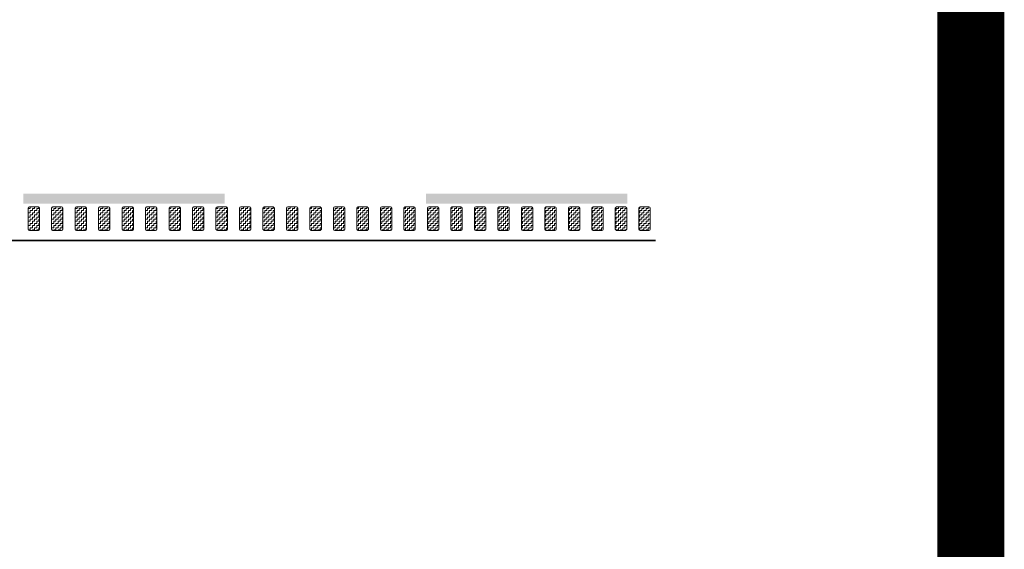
# Model space of a CAD drawing. Header units: metres. Extents: x -699 to 2316, y -1199 to 781.
# Tile 549 of 593: x 1206 to 1220, y -267 to -259. Entities that reach past the tile are written whole.
import ezdxf

# ---------------------------------------------------------------- set-up
doc = ezdxf.new("R2010")
doc.units = ezdxf.units.M
doc.linetypes.add('VW-3-3_STREEP', pattern=[6, 3, -3])
for name, color, linetype, lineweight in [('N-WA-VW-MARKERING_DYNAMISCH-G', 7, 'Continuous', 35), ('N-WE-VH-KANTVERHARDING-G', 210, 'Continuous', 35), ('N-WE-VW-MARKERING_LANGS_STREEP_33-G', 7, 'VW-3-3_STREEP', 13)]:
    doc.layers.add(name, color=color, linetype=linetype, lineweight=lineweight)
doc.layers.add('X-XX-AL-TEKENBLAD_VIEWPORT-G', color=7, linetype='Continuous', lineweight=18, plot=False)
pattern_1 = [(180, (362.03036, 0), (-0.03175, -0.03175), [0.03175, -0.03175]), (270, (361.99861, 0), (0.03175, -0.03175), [0.03175, -0.03175])]

msp = doc.modelspace()

# ---------------------------------------------------------------- hatches: boundary and pattern name
at = {"layer": 'N-WA-VW-MARKERING_DYNAMISCH-G', "lineweight": 9}
h = msp.add_hatch(dxfattribs=at)
h.set_pattern_fill('ZIGZAG', color=8, scale=0.01, angle=180, style=0)
h.set_pattern_definition(pattern_1)
edge = h.paths.add_edge_path()
edge.add_line((1205.9321, -261.5327), (1206.0621, -261.5327))
edge.add_arc((1206.0621, -261.5527), 0.02, 0, 90, ccw=False)
edge.add_line((1206.0821, -261.5527), (1206.0821, -261.8627))
edge.add_arc((1206.0621, -261.8627), 0.02, 270, 360, ccw=False)
edge.add_line((1206.0621, -261.8827), (1205.9321, -261.8827))
edge.add_arc((1205.9321, -261.8627), 0.02, 180, 270, ccw=False)
edge.add_line((1205.9121, -261.8627), (1205.9121, -261.5527))
edge.add_arc((1205.9321, -261.5527), 0.02, 90, 180, ccw=False)
h = msp.add_hatch(dxfattribs=at)
h.set_pattern_fill('ZIGZAG', color=8, scale=0.01, angle=180, style=0)
h.set_pattern_definition(pattern_1)
edge = h.paths.add_edge_path()
edge.add_line((1206.2821, -261.5327), (1206.4121, -261.5327))
edge.add_arc((1206.4121, -261.5527), 0.02, 0, 90, ccw=False)
edge.add_line((1206.4321, -261.5527), (1206.4321, -261.8627))
edge.add_arc((1206.4121, -261.8627), 0.02, 270, 360, ccw=False)
edge.add_line((1206.4121, -261.8827), (1206.2821, -261.8827))
edge.add_arc((1206.2821, -261.8627), 0.02, 180, 270, ccw=False)
edge.add_line((1206.2621, -261.8627), (1206.2621, -261.5527))
edge.add_arc((1206.2821, -261.5527), 0.02, 90, 180, ccw=False)
h = msp.add_hatch(dxfattribs=at)
h.set_pattern_fill('ZIGZAG', color=8, scale=0.01, angle=180, style=0)
h.set_pattern_definition(pattern_1)
edge = h.paths.add_edge_path()
edge.add_line((1206.6321, -261.5327), (1206.7621, -261.5327))
edge.add_arc((1206.7621, -261.5527), 0.02, 0, 90, ccw=False)
edge.add_line((1206.7821, -261.5527), (1206.7821, -261.8627))
edge.add_arc((1206.7621, -261.8627), 0.02, 270, 360, ccw=False)
edge.add_line((1206.7621, -261.8827), (1206.6321, -261.8827))
edge.add_arc((1206.6321, -261.8627), 0.02, 180, 270, ccw=False)
edge.add_line((1206.6121, -261.8627), (1206.6121, -261.5527))
edge.add_arc((1206.6321, -261.5527), 0.02, 90, 180, ccw=False)
h = msp.add_hatch(dxfattribs=at)
h.set_pattern_fill('ZIGZAG', color=8, scale=0.01, angle=180, style=0)
h.set_pattern_definition(pattern_1)
edge = h.paths.add_edge_path()
edge.add_line((1206.9821, -261.5327), (1207.1121, -261.5327))
edge.add_arc((1207.1121, -261.5527), 0.02, 0, 90, ccw=False)
edge.add_line((1207.1321, -261.5527), (1207.1321, -261.8627))
edge.add_arc((1207.1121, -261.8627), 0.02, 270, 360, ccw=False)
edge.add_line((1207.1121, -261.8827), (1206.9821, -261.8827))
edge.add_arc((1206.9821, -261.8627), 0.02, 180, 270, ccw=False)
edge.add_line((1206.9621, -261.8627), (1206.9621, -261.5527))
edge.add_arc((1206.9821, -261.5527), 0.02, 90, 180, ccw=False)
h = msp.add_hatch(dxfattribs=at)
h.set_pattern_fill('ZIGZAG', color=8, scale=0.01, angle=180, style=0)
h.set_pattern_definition(pattern_1)
edge = h.paths.add_edge_path()
edge.add_line((1207.3321, -261.5327), (1207.4621, -261.5327))
edge.add_arc((1207.4621, -261.5527), 0.02, 0, 90, ccw=False)
edge.add_line((1207.4821, -261.5527), (1207.4821, -261.8627))
edge.add_arc((1207.4621, -261.8627), 0.02, 270, 360, ccw=False)
edge.add_line((1207.4621, -261.8827), (1207.3321, -261.8827))
edge.add_arc((1207.3321, -261.8627), 0.02, 180, 270, ccw=False)
edge.add_line((1207.3121, -261.8627), (1207.3121, -261.5527))
edge.add_arc((1207.3321, -261.5527), 0.02, 90, 180, ccw=False)
h = msp.add_hatch(dxfattribs=at)
h.set_pattern_fill('ZIGZAG', color=8, scale=0.01, angle=180, style=0)
h.set_pattern_definition(pattern_1)
edge = h.paths.add_edge_path()
edge.add_line((1207.6821, -261.5327), (1207.8121, -261.5327))
edge.add_arc((1207.8121, -261.5527), 0.02, 0, 90, ccw=False)
edge.add_line((1207.8321, -261.5527), (1207.8321, -261.8627))
edge.add_arc((1207.8121, -261.8627), 0.02, 270, 360, ccw=False)
edge.add_line((1207.8121, -261.8827), (1207.6821, -261.8827))
edge.add_arc((1207.6821, -261.8627), 0.02, 180, 270, ccw=False)
edge.add_line((1207.6621, -261.8627), (1207.6621, -261.5527))
edge.add_arc((1207.6821, -261.5527), 0.02, 90, 180, ccw=False)
h = msp.add_hatch(dxfattribs=at)
h.set_pattern_fill('ZIGZAG', color=8, scale=0.01, angle=180, style=0)
h.set_pattern_definition(pattern_1)
edge = h.paths.add_edge_path()
edge.add_line((1208.0321, -261.5327), (1208.1621, -261.5327))
edge.add_arc((1208.1621, -261.5527), 0.02, 0, 90, ccw=False)
edge.add_line((1208.1821, -261.5527), (1208.1821, -261.8627))
edge.add_arc((1208.1621, -261.8627), 0.02, 270, 360, ccw=False)
edge.add_line((1208.1621, -261.8827), (1208.0321, -261.8827))
edge.add_arc((1208.0321, -261.8627), 0.02, 180, 270, ccw=False)
edge.add_line((1208.0121, -261.8627), (1208.0121, -261.5527))
edge.add_arc((1208.0321, -261.5527), 0.02, 90, 180, ccw=False)
h = msp.add_hatch(dxfattribs=at)
h.set_pattern_fill('ZIGZAG', color=8, scale=0.01, angle=180, style=0)
h.set_pattern_definition(pattern_1)
edge = h.paths.add_edge_path()
edge.add_line((1208.3821, -261.5327), (1208.5121, -261.5327))
edge.add_arc((1208.5121, -261.5527), 0.02, 0, 90, ccw=False)
edge.add_line((1208.5321, -261.5527), (1208.5321, -261.8627))
edge.add_arc((1208.5121, -261.8627), 0.02, 270, 360, ccw=False)
edge.add_line((1208.5121, -261.8827), (1208.3821, -261.8827))
edge.add_arc((1208.3821, -261.8627), 0.02, 180, 270, ccw=False)
edge.add_line((1208.3621, -261.8627), (1208.3621, -261.5527))
edge.add_arc((1208.3821, -261.5527), 0.02, 90, 180, ccw=False)
h = msp.add_hatch(dxfattribs=at)
h.set_pattern_fill('ZIGZAG', color=8, scale=0.01, angle=180, style=0)
h.set_pattern_definition(pattern_1)
edge = h.paths.add_edge_path()
edge.add_line((1208.7321, -261.5327), (1208.8621, -261.5327))
edge.add_arc((1208.8621, -261.5527), 0.02, 0, 90, ccw=False)
edge.add_line((1208.8821, -261.5527), (1208.8821, -261.8627))
edge.add_arc((1208.8621, -261.8627), 0.02, 270, 360, ccw=False)
edge.add_line((1208.8621, -261.8827), (1208.7321, -261.8827))
edge.add_arc((1208.7321, -261.8627), 0.02, 180, 270, ccw=False)
edge.add_line((1208.7121, -261.8627), (1208.7121, -261.5527))
edge.add_arc((1208.7321, -261.5527), 0.02, 90, 180, ccw=False)
h = msp.add_hatch(dxfattribs=at)
h.set_pattern_fill('ZIGZAG', color=8, scale=0.01, angle=180, style=0)
h.set_pattern_definition(pattern_1)
edge = h.paths.add_edge_path()
edge.add_line((1209.0821, -261.5327), (1209.2121, -261.5327))
edge.add_arc((1209.2121, -261.5527), 0.02, 0, 90, ccw=False)
edge.add_line((1209.2321, -261.5527), (1209.2321, -261.8627))
edge.add_arc((1209.2121, -261.8627), 0.02, 270, 360, ccw=False)
edge.add_line((1209.2121, -261.8827), (1209.0821, -261.8827))
edge.add_arc((1209.0821, -261.8627), 0.02, 180, 270, ccw=False)
edge.add_line((1209.0621, -261.8627), (1209.0621, -261.5527))
edge.add_arc((1209.0821, -261.5527), 0.02, 90, 180, ccw=False)
h = msp.add_hatch(dxfattribs=at)
h.set_pattern_fill('ZIGZAG', color=8, scale=0.01, angle=180, style=0)
h.set_pattern_definition(pattern_1)
edge = h.paths.add_edge_path()
edge.add_line((1209.4321, -261.5327), (1209.5621, -261.5327))
edge.add_arc((1209.5621, -261.5527), 0.02, 0, 90, ccw=False)
edge.add_line((1209.5821, -261.5527), (1209.5821, -261.8627))
edge.add_arc((1209.5621, -261.8627), 0.02, 270, 360, ccw=False)
edge.add_line((1209.5621, -261.8827), (1209.4321, -261.8827))
edge.add_arc((1209.4321, -261.8627), 0.02, 180, 270, ccw=False)
edge.add_line((1209.4121, -261.8627), (1209.4121, -261.5527))
edge.add_arc((1209.4321, -261.5527), 0.02, 90, 180, ccw=False)
h = msp.add_hatch(dxfattribs=at)
h.set_pattern_fill('ZIGZAG', color=8, scale=0.01, angle=180, style=0)
h.set_pattern_definition(pattern_1)
edge = h.paths.add_edge_path()
edge.add_line((1209.7821, -261.5327), (1209.9121, -261.5327))
edge.add_arc((1209.9121, -261.5527), 0.02, 0, 90, ccw=False)
edge.add_line((1209.9321, -261.5527), (1209.9321, -261.8627))
edge.add_arc((1209.9121, -261.8627), 0.02, 270, 360, ccw=False)
edge.add_line((1209.9121, -261.8827), (1209.7821, -261.8827))
edge.add_arc((1209.7821, -261.8627), 0.02, 180, 270, ccw=False)
edge.add_line((1209.7621, -261.8627), (1209.7621, -261.5527))
edge.add_arc((1209.7821, -261.5527), 0.02, 90, 180, ccw=False)
h = msp.add_hatch(dxfattribs=at)
h.set_pattern_fill('ZIGZAG', color=8, scale=0.01, angle=180, style=0)
h.set_pattern_definition(pattern_1)
edge = h.paths.add_edge_path()
edge.add_line((1210.1321, -261.5327), (1210.2621, -261.5327))
edge.add_arc((1210.2621, -261.5527), 0.02, 0, 90, ccw=False)
edge.add_line((1210.2821, -261.5527), (1210.2821, -261.8627))
edge.add_arc((1210.2621, -261.8627), 0.02, 270, 360, ccw=False)
edge.add_line((1210.2621, -261.8827), (1210.1321, -261.8827))
edge.add_arc((1210.1321, -261.8627), 0.02, 180, 270, ccw=False)
edge.add_line((1210.1121, -261.8627), (1210.1121, -261.5527))
edge.add_arc((1210.1321, -261.5527), 0.02, 90, 180, ccw=False)
h = msp.add_hatch(dxfattribs=at)
h.set_pattern_fill('ZIGZAG', color=8, scale=0.01, angle=180, style=0)
h.set_pattern_definition(pattern_1)
edge = h.paths.add_edge_path()
edge.add_line((1210.4821, -261.5327), (1210.6121, -261.5327))
edge.add_arc((1210.6121, -261.5527), 0.02, 0, 90, ccw=False)
edge.add_line((1210.6321, -261.5527), (1210.6321, -261.8627))
edge.add_arc((1210.6121, -261.8627), 0.02, 270, 360, ccw=False)
edge.add_line((1210.6121, -261.8827), (1210.4821, -261.8827))
edge.add_arc((1210.4821, -261.8627), 0.02, 180, 270, ccw=False)
edge.add_line((1210.4621, -261.8627), (1210.4621, -261.5527))
edge.add_arc((1210.4821, -261.5527), 0.02, 90, 180, ccw=False)
h = msp.add_hatch(dxfattribs=at)
h.set_pattern_fill('ZIGZAG', color=8, scale=0.01, angle=180, style=0)
h.set_pattern_definition(pattern_1)
edge = h.paths.add_edge_path()
edge.add_line((1210.8321, -261.5327), (1210.9621, -261.5327))
edge.add_arc((1210.9621, -261.5527), 0.02, 0, 90, ccw=False)
edge.add_line((1210.9821, -261.5527), (1210.9821, -261.8627))
edge.add_arc((1210.9621, -261.8627), 0.02, 270, 360, ccw=False)
edge.add_line((1210.9621, -261.8827), (1210.8321, -261.8827))
edge.add_arc((1210.8321, -261.8627), 0.02, 180, 270, ccw=False)
edge.add_line((1210.8121, -261.8627), (1210.8121, -261.5527))
edge.add_arc((1210.8321, -261.5527), 0.02, 90, 180, ccw=False)
h = msp.add_hatch(dxfattribs=at)
h.set_pattern_fill('ZIGZAG', color=8, scale=0.01, angle=180, style=0)
h.set_pattern_definition(pattern_1)
edge = h.paths.add_edge_path()
edge.add_line((1211.1821, -261.5327), (1211.3121, -261.5327))
edge.add_arc((1211.3121, -261.5527), 0.02, 0, 90, ccw=False)
edge.add_line((1211.3321, -261.5527), (1211.3321, -261.8627))
edge.add_arc((1211.3121, -261.8627), 0.02, 270, 360, ccw=False)
edge.add_line((1211.3121, -261.8827), (1211.1821, -261.8827))
edge.add_arc((1211.1821, -261.8627), 0.02, 180, 270, ccw=False)
edge.add_line((1211.1621, -261.8627), (1211.1621, -261.5527))
edge.add_arc((1211.1821, -261.5527), 0.02, 90, 180, ccw=False)
h = msp.add_hatch(dxfattribs=at)
h.set_pattern_fill('ZIGZAG', color=8, scale=0.01, angle=180, style=0)
h.set_pattern_definition(pattern_1)
edge = h.paths.add_edge_path()
edge.add_line((1211.5321, -261.5327), (1211.6621, -261.5327))
edge.add_arc((1211.6621, -261.5527), 0.02, 0, 90, ccw=False)
edge.add_line((1211.6821, -261.5527), (1211.6821, -261.8627))
edge.add_arc((1211.6621, -261.8627), 0.02, 270, 360, ccw=False)
edge.add_line((1211.6621, -261.8827), (1211.5321, -261.8827))
edge.add_arc((1211.5321, -261.8627), 0.02, 180, 270, ccw=False)
edge.add_line((1211.5121, -261.8627), (1211.5121, -261.5527))
edge.add_arc((1211.5321, -261.5527), 0.02, 90, 180, ccw=False)
h = msp.add_hatch(dxfattribs=at)
h.set_pattern_fill('ZIGZAG', color=8, scale=0.01, angle=180, style=0)
h.set_pattern_definition(pattern_1)
edge = h.paths.add_edge_path()
edge.add_line((1211.8821, -261.5327), (1212.0121, -261.5327))
edge.add_arc((1212.0121, -261.5527), 0.02, 0, 90, ccw=False)
edge.add_line((1212.0321, -261.5527), (1212.0321, -261.8627))
edge.add_arc((1212.0121, -261.8627), 0.02, 270, 360, ccw=False)
edge.add_line((1212.0121, -261.8827), (1211.8821, -261.8827))
edge.add_arc((1211.8821, -261.8627), 0.02, 180, 270, ccw=False)
edge.add_line((1211.8621, -261.8627), (1211.8621, -261.5527))
edge.add_arc((1211.8821, -261.5527), 0.02, 90, 180, ccw=False)
h = msp.add_hatch(dxfattribs=at)
h.set_pattern_fill('ZIGZAG', color=8, scale=0.01, angle=180, style=0)
h.set_pattern_definition(pattern_1)
edge = h.paths.add_edge_path()
edge.add_line((1212.2321, -261.5327), (1212.3621, -261.5327))
edge.add_arc((1212.3621, -261.5527), 0.02, 0, 90, ccw=False)
edge.add_line((1212.3821, -261.5527), (1212.3821, -261.8627))
edge.add_arc((1212.3621, -261.8627), 0.02, 270, 360, ccw=False)
edge.add_line((1212.3621, -261.8827), (1212.2321, -261.8827))
edge.add_arc((1212.2321, -261.8627), 0.02, 180, 270, ccw=False)
edge.add_line((1212.2121, -261.8627), (1212.2121, -261.5527))
edge.add_arc((1212.2321, -261.5527), 0.02, 90, 180, ccw=False)
h = msp.add_hatch(dxfattribs=at)
h.set_pattern_fill('ZIGZAG', color=8, scale=0.01, angle=180, style=0)
h.set_pattern_definition(pattern_1)
edge = h.paths.add_edge_path()
edge.add_line((1212.5821, -261.5327), (1212.7121, -261.5327))
edge.add_arc((1212.7121, -261.5527), 0.02, 0, 90, ccw=False)
edge.add_line((1212.7321, -261.5527), (1212.7321, -261.8627))
edge.add_arc((1212.7121, -261.8627), 0.02, 270, 360, ccw=False)
edge.add_line((1212.7121, -261.8827), (1212.5821, -261.8827))
edge.add_arc((1212.5821, -261.8627), 0.02, 180, 270, ccw=False)
edge.add_line((1212.5621, -261.8627), (1212.5621, -261.5527))
edge.add_arc((1212.5821, -261.5527), 0.02, 90, 180, ccw=False)
h = msp.add_hatch(dxfattribs=at)
h.set_pattern_fill('ZIGZAG', color=8, scale=0.01, angle=180, style=0)
h.set_pattern_definition(pattern_1)
edge = h.paths.add_edge_path()
edge.add_line((1212.9321, -261.5327), (1213.0621, -261.5327))
edge.add_arc((1213.0621, -261.5527), 0.02, 0, 90, ccw=False)
edge.add_line((1213.0821, -261.5527), (1213.0821, -261.8627))
edge.add_arc((1213.0621, -261.8627), 0.02, 270, 360, ccw=False)
edge.add_line((1213.0621, -261.8827), (1212.9321, -261.8827))
edge.add_arc((1212.9321, -261.8627), 0.02, 180, 270, ccw=False)
edge.add_line((1212.9121, -261.8627), (1212.9121, -261.5527))
edge.add_arc((1212.9321, -261.5527), 0.02, 90, 180, ccw=False)
h = msp.add_hatch(dxfattribs=at)
h.set_pattern_fill('ZIGZAG', color=8, scale=0.01, angle=180, style=0)
h.set_pattern_definition(pattern_1)
edge = h.paths.add_edge_path()
edge.add_line((1213.2821, -261.5327), (1213.4121, -261.5327))
edge.add_arc((1213.4121, -261.5527), 0.02, 0, 90, ccw=False)
edge.add_line((1213.4321, -261.5527), (1213.4321, -261.8627))
edge.add_arc((1213.4121, -261.8627), 0.02, 270, 360, ccw=False)
edge.add_line((1213.4121, -261.8827), (1213.2821, -261.8827))
edge.add_arc((1213.2821, -261.8627), 0.02, 180, 270, ccw=False)
edge.add_line((1213.2621, -261.8627), (1213.2621, -261.5527))
edge.add_arc((1213.2821, -261.5527), 0.02, 90, 180, ccw=False)
h = msp.add_hatch(dxfattribs=at)
h.set_pattern_fill('ZIGZAG', color=8, scale=0.01, angle=180, style=0)
h.set_pattern_definition(pattern_1)
edge = h.paths.add_edge_path()
edge.add_line((1213.6321, -261.5327), (1213.7621, -261.5327))
edge.add_arc((1213.7621, -261.5527), 0.02, 0, 90, ccw=False)
edge.add_line((1213.7821, -261.5527), (1213.7821, -261.8627))
edge.add_arc((1213.7621, -261.8627), 0.02, 270, 360, ccw=False)
edge.add_line((1213.7621, -261.8827), (1213.6321, -261.8827))
edge.add_arc((1213.6321, -261.8627), 0.02, 180, 270, ccw=False)
edge.add_line((1213.6121, -261.8627), (1213.6121, -261.5527))
edge.add_arc((1213.6321, -261.5527), 0.02, 90, 180, ccw=False)
h = msp.add_hatch(dxfattribs=at)
h.set_pattern_fill('ZIGZAG', color=8, scale=0.01, angle=180, style=0)
h.set_pattern_definition(pattern_1)
edge = h.paths.add_edge_path()
edge.add_line((1213.9821, -261.5327), (1214.1121, -261.5327))
edge.add_arc((1214.1121, -261.5527), 0.02, 0, 90, ccw=False)
edge.add_line((1214.1321, -261.5527), (1214.1321, -261.8627))
edge.add_arc((1214.1121, -261.8627), 0.02, 270, 360, ccw=False)
edge.add_line((1214.1121, -261.8827), (1213.9821, -261.8827))
edge.add_arc((1213.9821, -261.8627), 0.02, 180, 270, ccw=False)
edge.add_line((1213.9621, -261.8627), (1213.9621, -261.5527))
edge.add_arc((1213.9821, -261.5527), 0.02, 90, 180, ccw=False)
h = msp.add_hatch(dxfattribs=at)
h.set_pattern_fill('ZIGZAG', color=8, scale=0.01, angle=180, style=0)
h.set_pattern_definition(pattern_1)
edge = h.paths.add_edge_path()
edge.add_line((1214.3321, -261.5327), (1214.4621, -261.5327))
edge.add_arc((1214.4621, -261.5527), 0.02, 0, 90, ccw=False)
edge.add_line((1214.4821, -261.5527), (1214.4821, -261.8627))
edge.add_arc((1214.4621, -261.8627), 0.02, 270, 360, ccw=False)
edge.add_line((1214.4621, -261.8827), (1214.3321, -261.8827))
edge.add_arc((1214.3321, -261.8627), 0.02, 180, 270, ccw=False)
edge.add_line((1214.3121, -261.8627), (1214.3121, -261.5527))
edge.add_arc((1214.3321, -261.5527), 0.02, 90, 180, ccw=False)
h = msp.add_hatch(dxfattribs=at)
h.set_pattern_fill('ZIGZAG', color=8, scale=0.01, angle=180, style=0)
h.set_pattern_definition(pattern_1)
edge = h.paths.add_edge_path()
edge.add_line((1214.6821, -261.5327), (1214.8121, -261.5327))
edge.add_arc((1214.8121, -261.5527), 0.02, 0, 90, ccw=False)
edge.add_line((1214.8321, -261.5527), (1214.8321, -261.8627))
edge.add_arc((1214.8121, -261.8627), 0.02, 270, 360, ccw=False)
edge.add_line((1214.8121, -261.8827), (1214.6821, -261.8827))
edge.add_arc((1214.6821, -261.8627), 0.02, 180, 270, ccw=False)
edge.add_line((1214.6621, -261.8627), (1214.6621, -261.5527))
edge.add_arc((1214.6821, -261.5527), 0.02, 90, 180, ccw=False)
h = msp.add_hatch(dxfattribs=at)
h.set_pattern_fill('ZIGZAG', color=8, scale=0.01, angle=180, style=0)
h.set_pattern_definition(pattern_1)
edge = h.paths.add_edge_path()
edge.add_line((1215.0321, -261.5327), (1215.1621, -261.5327))
edge.add_arc((1215.1621, -261.5527), 0.02, 0, 90, ccw=False)
edge.add_line((1215.1821, -261.5527), (1215.1821, -261.8627))
edge.add_arc((1215.1621, -261.8627), 0.02, 270, 360, ccw=False)
edge.add_line((1215.1621, -261.8827), (1215.0321, -261.8827))
edge.add_arc((1215.0321, -261.8627), 0.02, 180, 270, ccw=False)
edge.add_line((1215.0121, -261.8627), (1215.0121, -261.5527))
edge.add_arc((1215.0321, -261.5527), 0.02, 90, 180, ccw=False)

# ---------------------------------------------------------------- linework, layer by layer
at = {"layer": 'N-WA-VW-MARKERING_DYNAMISCH-G', "color": 8, "lineweight": 9}
for points in [[(1205.9321, -261.5327), (1206.0621, -261.5327, -0.4142136), (1206.0821, -261.5527), (1206.0821, -261.8627, -0.4142136), (1206.0621, -261.8827), (1205.9321, -261.8827, -0.4142136), (1205.9121, -261.8627), (1205.9121, -261.5527, -0.4142136)], [(1206.2821, -261.5327), (1206.4121, -261.5327, -0.4142136), (1206.4321, -261.5527), (1206.4321, -261.8627, -0.4142136), (1206.4121, -261.8827), (1206.2821, -261.8827, -0.4142136), (1206.2621, -261.8627), (1206.2621, -261.5527, -0.4142136)], [(1206.6321, -261.5327), (1206.7621, -261.5327, -0.4142136), (1206.7821, -261.5527), (1206.7821, -261.8627, -0.4142136), (1206.7621, -261.8827), (1206.6321, -261.8827, -0.4142136), (1206.6121, -261.8627), (1206.6121, -261.5527, -0.4142136)], [(1206.9821, -261.5327), (1207.1121, -261.5327, -0.4142136), (1207.1321, -261.5527), (1207.1321, -261.8627, -0.4142136), (1207.1121, -261.8827), (1206.9821, -261.8827, -0.4142136), (1206.9621, -261.8627), (1206.9621, -261.5527, -0.4142136)], [(1207.3321, -261.5327), (1207.4621, -261.5327, -0.4142136), (1207.4821, -261.5527), (1207.4821, -261.8627, -0.4142136), (1207.4621, -261.8827), (1207.3321, -261.8827, -0.4142136), (1207.3121, -261.8627), (1207.3121, -261.5527, -0.4142136)], [(1207.6821, -261.5327), (1207.8121, -261.5327, -0.4142136), (1207.8321, -261.5527), (1207.8321, -261.8627, -0.4142136), (1207.8121, -261.8827), (1207.6821, -261.8827, -0.4142136), (1207.6621, -261.8627), (1207.6621, -261.5527, -0.4142136)], [(1208.0321, -261.5327), (1208.1621, -261.5327, -0.4142136), (1208.1821, -261.5527), (1208.1821, -261.8627, -0.4142136), (1208.1621, -261.8827), (1208.0321, -261.8827, -0.4142136), (1208.0121, -261.8627), (1208.0121, -261.5527, -0.4142136)], [(1208.3821, -261.5327), (1208.5121, -261.5327, -0.4142136), (1208.5321, -261.5527), (1208.5321, -261.8627, -0.4142136), (1208.5121, -261.8827), (1208.3821, -261.8827, -0.4142136), (1208.3621, -261.8627), (1208.3621, -261.5527, -0.4142136)], [(1208.7321, -261.5327), (1208.8621, -261.5327, -0.4142136), (1208.8821, -261.5527), (1208.8821, -261.8627, -0.4142136), (1208.8621, -261.8827), (1208.7321, -261.8827, -0.4142136), (1208.7121, -261.8627), (1208.7121, -261.5527, -0.4142136)], [(1209.0821, -261.5327), (1209.2121, -261.5327, -0.4142136), (1209.2321, -261.5527), (1209.2321, -261.8627, -0.4142136), (1209.2121, -261.8827), (1209.0821, -261.8827, -0.4142136), (1209.0621, -261.8627), (1209.0621, -261.5527, -0.4142136)], [(1209.4321, -261.5327), (1209.5621, -261.5327, -0.4142136), (1209.5821, -261.5527), (1209.5821, -261.8627, -0.4142136), (1209.5621, -261.8827), (1209.4321, -261.8827, -0.4142136), (1209.4121, -261.8627), (1209.4121, -261.5527, -0.4142136)], [(1209.7821, -261.5327), (1209.9121, -261.5327, -0.4142136), (1209.9321, -261.5527), (1209.9321, -261.8627, -0.4142136), (1209.9121, -261.8827), (1209.7821, -261.8827, -0.4142136), (1209.7621, -261.8627), (1209.7621, -261.5527, -0.4142136)], [(1210.1321, -261.5327), (1210.2621, -261.5327, -0.4142136), (1210.2821, -261.5527), (1210.2821, -261.8627, -0.4142136), (1210.2621, -261.8827), (1210.1321, -261.8827, -0.4142136), (1210.1121, -261.8627), (1210.1121, -261.5527, -0.4142136)], [(1210.4821, -261.5327), (1210.6121, -261.5327, -0.4142136), (1210.6321, -261.5527), (1210.6321, -261.8627, -0.4142136), (1210.6121, -261.8827), (1210.4821, -261.8827, -0.4142136), (1210.4621, -261.8627), (1210.4621, -261.5527, -0.4142136)], [(1210.8321, -261.5327), (1210.9621, -261.5327, -0.4142136), (1210.9821, -261.5527), (1210.9821, -261.8627, -0.4142136), (1210.9621, -261.8827), (1210.8321, -261.8827, -0.4142136), (1210.8121, -261.8627), (1210.8121, -261.5527, -0.4142136)], [(1211.1821, -261.5327), (1211.3121, -261.5327, -0.4142136), (1211.3321, -261.5527), (1211.3321, -261.8627, -0.4142136), (1211.3121, -261.8827), (1211.1821, -261.8827, -0.4142136), (1211.1621, -261.8627), (1211.1621, -261.5527, -0.4142136)], [(1211.5321, -261.5327), (1211.6621, -261.5327, -0.4142136), (1211.6821, -261.5527), (1211.6821, -261.8627, -0.4142136), (1211.6621, -261.8827), (1211.5321, -261.8827, -0.4142136), (1211.5121, -261.8627), (1211.5121, -261.5527, -0.4142136)], [(1211.8821, -261.5327), (1212.0121, -261.5327, -0.4142136), (1212.0321, -261.5527), (1212.0321, -261.8627, -0.4142136), (1212.0121, -261.8827), (1211.8821, -261.8827, -0.4142136), (1211.8621, -261.8627), (1211.8621, -261.5527, -0.4142136)], [(1212.2321, -261.5327), (1212.3621, -261.5327, -0.4142136), (1212.3821, -261.5527), (1212.3821, -261.8627, -0.4142136), (1212.3621, -261.8827), (1212.2321, -261.8827, -0.4142136), (1212.2121, -261.8627), (1212.2121, -261.5527, -0.4142136)], [(1212.5821, -261.5327), (1212.7121, -261.5327, -0.4142136), (1212.7321, -261.5527), (1212.7321, -261.8627, -0.4142136), (1212.7121, -261.8827), (1212.5821, -261.8827, -0.4142136), (1212.5621, -261.8627), (1212.5621, -261.5527, -0.4142136)], [(1212.9321, -261.5327), (1213.0621, -261.5327, -0.4142136), (1213.0821, -261.5527), (1213.0821, -261.8627, -0.4142136), (1213.0621, -261.8827), (1212.9321, -261.8827, -0.4142136), (1212.9121, -261.8627), (1212.9121, -261.5527, -0.4142136)], [(1213.2821, -261.5327), (1213.4121, -261.5327, -0.4142136), (1213.4321, -261.5527), (1213.4321, -261.8627, -0.4142136), (1213.4121, -261.8827), (1213.2821, -261.8827, -0.4142136), (1213.2621, -261.8627), (1213.2621, -261.5527, -0.4142136)], [(1213.6321, -261.5327), (1213.7621, -261.5327, -0.4142136), (1213.7821, -261.5527), (1213.7821, -261.8627, -0.4142136), (1213.7621, -261.8827), (1213.6321, -261.8827, -0.4142136), (1213.6121, -261.8627), (1213.6121, -261.5527, -0.4142136)], [(1213.9821, -261.5327), (1214.1121, -261.5327, -0.4142136), (1214.1321, -261.5527), (1214.1321, -261.8627, -0.4142136), (1214.1121, -261.8827), (1213.9821, -261.8827, -0.4142136), (1213.9621, -261.8627), (1213.9621, -261.5527, -0.4142136)], [(1214.3321, -261.5327), (1214.4621, -261.5327, -0.4142136), (1214.4821, -261.5527), (1214.4821, -261.8627, -0.4142136), (1214.4621, -261.8827), (1214.3321, -261.8827, -0.4142136), (1214.3121, -261.8627), (1214.3121, -261.5527, -0.4142136)], [(1214.6821, -261.5327), (1214.8121, -261.5327, -0.4142136), (1214.8321, -261.5527), (1214.8321, -261.8627, -0.4142136), (1214.8121, -261.8827), (1214.6821, -261.8827, -0.4142136), (1214.6621, -261.8627), (1214.6621, -261.5527, -0.4142136)], [(1215.0321, -261.5327), (1215.1621, -261.5327, -0.4142136), (1215.1821, -261.5527), (1215.1821, -261.8627, -0.4142136), (1215.1621, -261.8827), (1215.0321, -261.8827, -0.4142136), (1215.0121, -261.8627), (1215.0121, -261.5527, -0.4142136)]]:
    msp.add_lwpolyline(points, format="xyb", close=True, dxfattribs=at)
at = {"layer": 'N-WE-VH-KANTVERHARDING-G'}
msp.add_line((1120.0994, -262.0327), (1215.2624, -262.0327), dxfattribs=at)
at = {"layer": 'N-WE-VW-MARKERING_LANGS_STREEP_33-G', "color": 253, "linetype": 'Continuous'}
for points in [[(1205.842, -261.4827), (1208.842, -261.4827), (1205.842, -261.3327), (1208.842, -261.3327)], [(1211.842, -261.4827), (1214.842, -261.4827), (1211.842, -261.3327), (1214.842, -261.3327)]]:
    msp.add_solid(points, dxfattribs=at)
at = {"layer": 'X-XX-AL-TEKENBLAD_VIEWPORT-G', "color": 3, "const_width": 1}
msp.add_lwpolyline([(1113.6885, -298.1762), (1219.9582, -298.1762), (1219.9582, -172.9742), (1113.6885, -172.9742)], close=True, dxfattribs=at)

doc.saveas('drawing.dxf')
